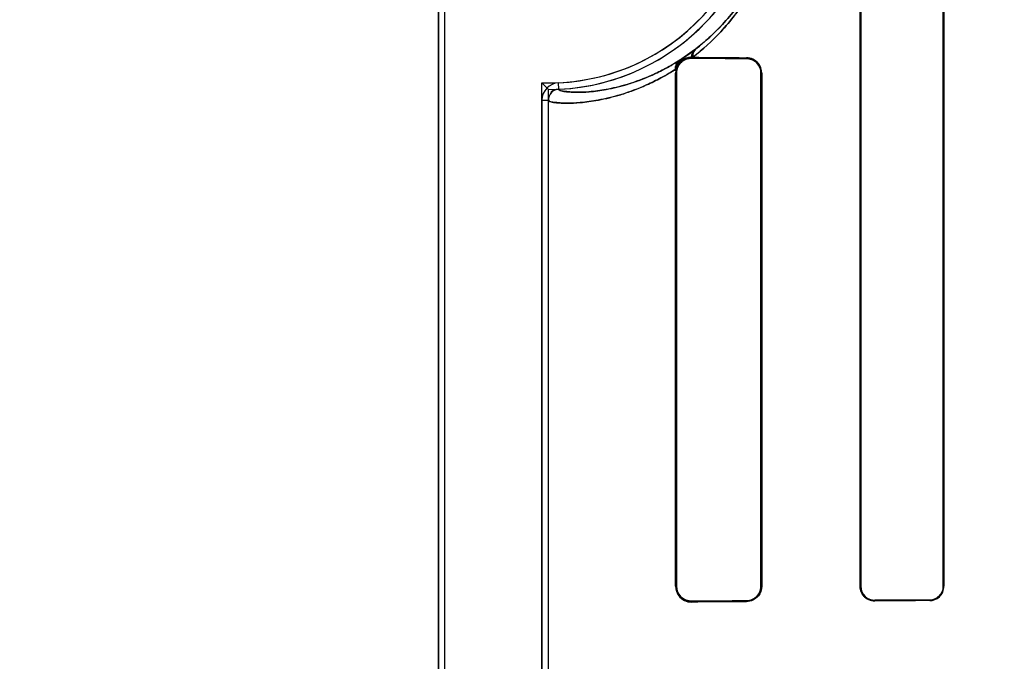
# Model space of a CAD drawing. Header units: millimetres. Extents: x 0 to 297, y 0 to 210.
# Tile 306 of 405: x 240.4138 to 240.5482, y 157.4987 to 157.5862. Entities that reach past the tile are written whole.
import ezdxf

# ---------------------------------------------------------------- set-up
doc = ezdxf.new("R2010")
doc.units = ezdxf.units.MM
doc.header["$LTSCALE"] = 16.335
doc.layers.get('0').update_dxf_attribs({"linetype": 'CONTINUOUS'})
for name, color, linetype in [('AXES_REF', 7, 'CONTINUOUS'), ('INTFCLR_1', 7, 'CONTINUOUS'), ('INTFCLR_72935', 7, 'CONTINUOUS')]:
    doc.layers.add(name, color=color, linetype=linetype)

msp = doc.modelspace()

# ---------------------------------------------------------------- linework, layer by layer
at = {"color": 7, "linetype": 'Continuous'}
for radius in [4.8479140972, 4.8475, 4.8164570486]:
    msp.add_circle((241.5069109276, 154.9564782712), radius, dxfattribs=at)
msp.add_arc((241.5069109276, 154.9564782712), 4.8, 278.2771290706, 261.7228709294, dxfattribs=at)
at = {"layer": 'AXES_REF', "color": 9, "linetype": 'Continuous'}
msp.add_circle((241.5069109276, 154.9564782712), 2.9642884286, dxfattribs=at)
at = {"layer": 'AXES_REF', "color": 7, "linetype": 'Continuous'}
msp.add_arc((241.5069109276, 154.9564782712), 4.91, 113.0826119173, 66.9173880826, dxfattribs=at)
at = {"layer": 'AXES_REF', "color": 9, "linetype": 'Continuous'}
msp.add_arc((241.5069109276, 154.9564782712), 4.4222561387, 94.4118118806, 85.5881881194, dxfattribs=at)
at = {"layer": 'INTFCLR_1', "color": 6, "linetype": 'Continuous'}
for p, q in [((240.4709951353, 156.7064711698), (240.4709951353, 158.0414711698)), ((240.4718767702, 156.7064711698), (240.4718767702, 158.0414795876)), ((240.5285193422, 157.6539711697), (240.5285193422, 157.5089711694)), ((240.528609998, 157.6539711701), (240.528609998, 157.5089711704)), ((240.5398846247, 157.5089711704), (240.5398846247, 157.6539711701)), ((240.5399666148, 157.5089711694), (240.5399666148, 157.6539711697)), ((240.5055211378, 157.5811255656), (240.5056863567, 157.5811241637)), ((240.5034213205, 157.5795296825), (240.503347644, 157.5789711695)), ((240.503347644, 157.5789711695), (240.503347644, 157.5089711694)), ((240.5034743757, 157.5789711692), (240.5034743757, 157.5089711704)), ((240.5149994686, 157.5089711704), (240.5149994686, 157.5789711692)), ((240.5151032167, 157.5089711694), (240.5151032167, 157.5789711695)), ((240.4851135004, 157.5752664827), (240.4851135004, 156.9726758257)), ((240.4859951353, 156.9726758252), (240.4859951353, 157.5752665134))]:
    msp.add_line(p, q, dxfattribs=at)
at = {"layer": 'INTFCLR_1', "color": 7, "linetype": 'Continuous'}
for p, q in [((240.5038553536, 157.5806915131), (240.5059518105, 157.5821522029)), ((240.505951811, 157.5821522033), (240.5045809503, 157.581154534)), ((240.5055211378, 157.5810047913), (240.5049085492, 157.5809144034)), ((240.5049531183, 157.5810543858), (240.5055211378, 157.5811255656)), ((240.5049092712, 157.5070277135), (240.5055211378, 157.5069375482)), ((240.5299119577, 157.5071658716), (240.5305211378, 157.5070685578))]:
    msp.add_line(p, q, dxfattribs=at)
at = {"layer": 'INTFCLR_1', "color": 9, "linetype": 'Continuous'}
for p, q in [((240.5055211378, 157.5810047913), (240.5055211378, 157.5811255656)), ((240.5130211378, 157.5810676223), (240.5130211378, 157.5809603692)), ((240.503347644, 157.5789711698), (240.5034743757, 157.5789711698)), ((240.5149994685, 157.5789711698), (240.5151032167, 157.5789711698)), ((240.487423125, 157.5767650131), (240.4873807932, 157.5776456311)), ((240.4851135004, 157.5752664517), (240.4859951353, 157.5752665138)), ((240.5034743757, 157.5089711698), (240.503347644, 157.5089711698)), ((240.5151032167, 157.5089711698), (240.5149994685, 157.5089711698)), ((240.5286099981, 157.5089711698), (240.5285193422, 157.5089711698)), ((240.5399666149, 157.5089711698), (240.5398846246, 157.5089711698)), ((240.5055211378, 157.5068167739), (240.5055211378, 157.5069375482)), ((240.5130211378, 157.5069819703), (240.5130211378, 157.5068747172)), ((240.5305211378, 157.5069798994), (240.5305211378, 157.5070685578)), ((240.5380211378, 157.5071002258), (240.5380211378, 157.5070167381))]:
    msp.add_line(p, q, dxfattribs=at)
at = {"layer": 'INTFCLR_1', "color": 6, "linetype": 'Continuous'}
for centre, radius, start, end in [((240.4859951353, 157.6064711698), 0.028858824, 272.7521179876, 359.9999983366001), ((240.4859951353, 157.6064711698), 0.0297404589, 272.752118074, 360), ((240.4874952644, 157.5752666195), 0.0023817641, 92.7547844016, 180.0040576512), ((240.4874952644, 157.5752666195), 0.0015001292, 92.7555668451, 180.0040350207)]:
    msp.add_arc(centre, radius, start, end, dxfattribs=at)
at = {"layer": 'INTFCLR_1', "color": 9, "linetype": 'Continuous'}
msp.add_arc((240.475924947, 157.6212830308), 0.0493237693, 307.5006662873, 307.7387576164, dxfattribs=at)
at = {"layer": 'INTFCLR_1', "color": 6, "linetype": 'Continuous'}
for centre, major_axis, start_param, end_param in [((240.7467711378, 157.5814711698), (0.2757760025, 0), -2.6358278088, -2.5822577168), ((240.7467711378, 157.5814711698), (0.2607760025, 0), -2.7504916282, -2.682292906), ((240.7467711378, 157.5064711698), (0.2757760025, 0), 2.5822577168, 2.6358278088), ((240.7467711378, 157.5064711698), (0.2607760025, 0), 2.682292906, 2.752156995), ((240.7467711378, 157.5064711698), (0.2757760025, 0), 2.4294368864, 2.4721230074), ((240.7467711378, 157.5064711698), (0.2607760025, 0), 2.4989177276, 2.5485709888)]:
    msp.add_ellipse(centre, major_axis=major_axis, ratio=0.0034906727, start_param=start_param, end_param=end_param, dxfattribs=at)
at = {"layer": 'INTFCLR_1', "color": 9, "linetype": 'Continuous'}
for points, knots in [([(240.5056863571, 157.581124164), (240.5070527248, 157.582179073), (240.5090731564, 157.584022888), (240.511550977, 157.5869483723), (240.5130935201, 157.5891840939), (240.5142722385, 157.5912265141), (240.5151366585, 157.5929490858), (240.515940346, 157.5948321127), (240.5166604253, 157.5968827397), (240.5172697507, 157.5991015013), (240.5177351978, 157.6014626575), (240.5180289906, 157.603937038), (240.5180958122, 157.605620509), (240.5180958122, 157.6064711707)], [0, 0, 0, 0, 0.1772713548, 0.2792693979, 0.3933089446, 0.4556233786, 0.5213336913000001, 0.5911069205, 0.6657363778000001, 0.7443546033, 0.8271968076, 0.9126420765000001, 1, 1, 1, 1]), ([(240.5061141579, 157.5822773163), (240.507413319, 157.583283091), (240.5093341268, 157.5850412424), (240.5116886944, 157.5878311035), (240.5131549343, 157.5899641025), (240.5142753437, 157.5919132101), (240.5150975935, 157.5935581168), (240.515861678, 157.5953559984), (240.5165465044, 157.5973141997), (240.5171258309, 157.5994327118), (240.5175684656, 157.6016876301), (240.5178478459, 157.6040508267), (240.5179114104, 157.6056586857), (240.5179113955, 157.6064711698)], [0, 0, 0, 0, 0.1769249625, 0.2787751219, 0.3927213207, 0.4550635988, 0.5207678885, 0.5906272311, 0.6652884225, 0.7439890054, 0.8269364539, 0.9125076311, 1, 1, 1, 1]), ([(240.4874231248, 157.5767650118), (240.4874279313, 157.5766568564), (240.487885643, 157.5764914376), (240.4885889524, 157.5763888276), (240.4899326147, 157.5763158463), (240.4917281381, 157.5764014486), (240.4940896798, 157.5767218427), (240.496371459, 157.5772800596), (240.4984471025, 157.577977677), (240.5002009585, 157.5786944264), (240.5020689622, 157.5796122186), (240.503321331, 157.580347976), (240.5039620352, 157.5807590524)], [0, 0, 0, 0, 0.0185772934, 0.0638204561, 0.1376183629, 0.2405104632, 0.3755780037, 0.5444934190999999, 0.6431442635, 0.7510623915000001, 0.8693748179, 1, 1, 1, 1]), ([(240.4859951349, 157.5752665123), (240.4859951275, 157.5751544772), (240.4864968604, 157.574996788), (240.4872194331, 157.5748925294), (240.4886461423, 157.5748285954), (240.4900992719, 157.5749046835), (240.4915580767, 157.5750678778), (240.4934020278, 157.5753673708), (240.49542973, 157.5758660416), (240.4976151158, 157.5766026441), (240.4994622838, 157.5773584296), (240.501429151, 157.5783248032), (240.5027475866, 157.5790986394), (240.5034213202, 157.5795296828)], [0, 0, 0, 0, 0.0182521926, 0.0634691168, 0.1373072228, 0.240336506, 0.3039885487, 0.3756825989, 0.5448067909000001, 0.6432557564, 0.7512411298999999, 0.8696970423, 1, 1, 1, 1])]:
    msp.add_open_spline(points, degree=3, knots=knots, dxfattribs=at)
for points in [[(240.5059518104, 157.5821522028), (240.5056672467, 157.5819139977), (240.5055072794, 157.5814964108), (240.5055211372, 157.5811255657)], [(240.5061141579, 157.5822773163), (240.5058013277, 157.5820123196), (240.5056403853, 157.5815315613), (240.5056863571, 157.581124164)]]:
    msp.add_open_spline(points, degree=3, dxfattribs=at)
at = {"layer": 'INTFCLR_1', "color": 7, "linetype": 'Continuous'}
for points in [[(240.5033437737, 157.5792953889), (240.503250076, 157.5797820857), (240.503450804, 157.5804051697), (240.5038553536, 157.5806915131)], [(240.5039620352, 157.5807590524), (240.5035971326, 157.5804997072), (240.5033842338, 157.5799758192), (240.5034213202, 157.579529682)], [(240.5034213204, 157.5795296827), (240.5035431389, 157.5799832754), (240.5037574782, 157.5805764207), (240.5042116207, 157.5806961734)], [(240.5049085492, 157.5809144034), (240.5044692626, 157.5807788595), (240.5038065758, 157.5805447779), (240.5038066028, 157.5800850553)], [(240.5034743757, 157.5089711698), (240.5034743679, 157.5084768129), (240.5035427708, 157.5077358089), (240.5040152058, 157.5075902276)], [(240.5286099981, 157.5089711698), (240.5286099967, 157.5084339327), (240.5287829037, 157.5076807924), (240.5292926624, 157.5075111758)]]:
    msp.add_open_spline(points, degree=3, dxfattribs=at)
for points, knots in [([(240.5055211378, 157.5811255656), (240.5053383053, 157.5811271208), (240.5043580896, 157.5810248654), (240.503446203, 157.5800902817), (240.5033437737, 157.5792953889)], [0, 0, 0, 0, 0.1857546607, 1, 1, 1, 1]), ([(240.5055211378, 157.5810047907), (240.5050285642, 157.5810009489), (240.5039463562, 157.5806142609), (240.5034722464, 157.5795200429), (240.5034743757, 157.5789711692)], [0, 0, 0, 0, 0.4729759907, 1, 1, 1, 1]), ([(240.5034743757, 157.5089711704), (240.503474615, 157.508471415), (240.5038869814, 157.5073862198), (240.5049793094, 157.5069410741), (240.5055211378, 157.5069375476)], [0, 0, 0, 0, 0.4797981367, 1, 1, 1, 1]), ([(240.528609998, 157.5089711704), (240.5286098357, 157.5084603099), (240.5290470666, 157.5074364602), (240.5300588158, 157.5070763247), (240.5305211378, 157.5070685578)], [0, 0, 0, 0, 0.5249028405, 1, 1, 1, 1])]:
    msp.add_open_spline(points, degree=3, knots=knots, dxfattribs=at)
at = {"layer": 'INTFCLR_1', "color": 6, "linetype": 'Continuous'}
for points, knots in [([(240.5151032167, 157.5789711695), (240.5151032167, 157.579435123), (240.5147369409, 157.5805315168), (240.5136209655, 157.5810633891), (240.5130211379, 157.5810676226)], [0, 0, 0, 0, 0.4361301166, 1, 1, 1, 1]), ([(240.5149994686, 157.5789711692), (240.5149994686, 157.5794714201), (240.5145845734, 157.5805239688), (240.513532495, 157.5809575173), (240.5130211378, 157.5809603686)], [0, 0, 0, 0, 0.4945067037, 1, 1, 1, 1]), ([(240.503347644, 157.5089711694), (240.503347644, 157.5085132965), (240.5037063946, 157.5073799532), (240.5048766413, 157.5068112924), (240.5055211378, 157.5068167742)], [0, 0, 0, 0, 0.415344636, 1, 1, 1, 1]), ([(240.5130211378, 157.5069819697), (240.513472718, 157.5069844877), (240.5145141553, 157.5073502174), (240.5149994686, 157.5084121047), (240.5149994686, 157.5089711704)], [0, 0, 0, 0, 0.4468272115, 1, 1, 1, 1]), ([(240.5151032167, 157.5089711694), (240.5151032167, 157.5085072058), (240.5147369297, 157.5074108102), (240.5136209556, 157.5068789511), (240.5130211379, 157.5068747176)], [0, 0, 0, 0, 0.4361395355, 1, 1, 1, 1]), ([(240.5285193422, 157.5089711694), (240.5285193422, 157.5085210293), (240.5288794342, 157.5074701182), (240.5299531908, 157.5069769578), (240.5305211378, 157.5069798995)], [0, 0, 0, 0, 0.4421396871, 1, 1, 1, 1]), ([(240.5380211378, 157.5071002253), (240.5384672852, 157.5071020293), (240.5394522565, 157.5074685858), (240.5398846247, 157.5084653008), (240.5398846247, 157.5089711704)], [0, 0, 0, 0, 0.4686358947, 1, 1, 1, 1]), ([(240.5380211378, 157.5070167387), (240.5385023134, 157.5070189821), (240.5395333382, 157.5074195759), (240.5399666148, 157.5084579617), (240.5399666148, 157.5089711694)], [0, 0, 0, 0, 0.4838961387, 1, 1, 1, 1])]:
    msp.add_open_spline(points, degree=3, knots=knots, dxfattribs=at)
at = {"layer": 'INTFCLR_72935', "color": 6, "linetype": 'Continuous'}
for p, q in [((240.4709951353, 158.0414711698), (240.4709951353, 156.7064711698)), ((240.4718767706, 156.7064711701), (240.4718767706, 158.0414880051)), ((240.5285193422, 157.5089711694), (240.5285193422, 157.6539711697)), ((240.5286099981, 157.5089711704), (240.5286099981, 157.6539711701)), ((240.5398846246, 157.6539711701), (240.5398846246, 157.5089711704)), ((240.5399666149, 157.6539711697), (240.5399666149, 157.5089711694)), ((240.5056863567, 157.5811241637), (240.5055211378, 157.5811255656)), ((240.5034213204, 157.5795296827), (240.503347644, 157.5789711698)), ((240.5033476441, 157.5089711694), (240.5033476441, 157.5789711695)), ((240.5034743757, 157.5089711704), (240.5034743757, 157.5789711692)), ((240.5149994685, 157.5789711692), (240.5149994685, 157.5089711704)), ((240.5151032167, 157.5789711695), (240.5151032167, 157.5089711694)), ((240.4859951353, 157.5767307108), (240.4851135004, 157.5776258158)), ((240.4851135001, 156.9703165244), (240.4851135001, 157.577625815)), ((240.4859951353, 156.9712116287), (240.4859951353, 157.5767307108))]:
    msp.add_line(p, q, dxfattribs=at)
at = {"layer": 'INTFCLR_72935', "color": 7, "linetype": 'Continuous'}
for p, q in [((240.5059518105, 157.5821522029), (240.5038657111, 157.5806988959)), ((240.5039620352, 157.5807590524), (240.5054186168, 157.5817499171)), ((240.5049092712, 157.580914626), (240.5055211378, 157.5810047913)), ((240.5055211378, 157.5811255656), (240.5049533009, 157.5810544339)), ((240.5055211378, 157.5069375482), (240.5049085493, 157.5070279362))]:
    msp.add_line(p, q, dxfattribs=at)
at = {"layer": 'INTFCLR_72935', "color": 9, "linetype": 'Continuous'}
for p, q in [((240.5055211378, 157.5811255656), (240.5055211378, 157.5810047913)), ((240.5130211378, 157.5809603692), (240.5130211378, 157.5810676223)), ((240.5034743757, 157.5789711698), (240.503347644, 157.5789711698)), ((240.5151032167, 157.5789711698), (240.5149994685, 157.5789711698)), ((240.503347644, 157.5089711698), (240.5034743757, 157.5089711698)), ((240.5149994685, 157.5089711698), (240.5151032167, 157.5089711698)), ((240.5285193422, 157.5089711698), (240.5286099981, 157.5089711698)), ((240.5398846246, 157.5089711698), (240.5399666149, 157.5089711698)), ((240.5055211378, 157.5069375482), (240.5055211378, 157.5068167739)), ((240.5130211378, 157.5068747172), (240.5130211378, 157.5069819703)), ((240.5305211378, 157.5070685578), (240.5305211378, 157.5069798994)), ((240.5380211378, 157.5070167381), (240.5380211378, 157.5071002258))]:
    msp.add_line(p, q, dxfattribs=at)
at = {"layer": 'INTFCLR_72935', "color": 6, "linetype": 'Continuous'}
for radius, start, end in [(0.028858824, 268.2493453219, 359.9999983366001), (0.0297404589, 270, 360)]:
    msp.add_arc((240.4859951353, 157.6064711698), radius, start, end, dxfattribs=at)
at = {"layer": 'INTFCLR_72935', "color": 9, "linetype": 'Continuous'}
msp.add_arc((240.4759248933, 157.6212831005), 0.0493238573, 307.5006663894, 307.738757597, dxfattribs=at)
at = {"layer": 'INTFCLR_72935', "color": 6, "linetype": 'Continuous'}
for centre, major_axis, start_param, end_param in [((240.7467711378, 157.5814711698), (0.2757760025, 0), -2.6358278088, -2.5822577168), ((240.7467711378, 157.5814711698), (0.2607760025, 0), -2.7504916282, -2.682292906), ((240.7467711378, 157.5064711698), (0.2757760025, 0), 2.5822577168, 2.6358278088), ((240.7467711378, 157.5064711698), (0.2607760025, 0), 2.682292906, 2.752156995), ((240.7467711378, 157.5064711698), (0.2757760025, 0), 2.4294368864, 2.4721230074), ((240.7467711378, 157.5064711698), (0.2607760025, 0), 2.4989177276, 2.5485709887)]:
    msp.add_ellipse(centre, major_axis=major_axis, ratio=0.0034906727, start_param=start_param, end_param=end_param, dxfattribs=at)
at = {"layer": 'INTFCLR_72935', "color": 9, "linetype": 'Continuous'}
for points, knots in [([(240.5180958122, 157.6064711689), (240.5180958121, 157.6056208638), (240.5180290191, 157.6039374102), (240.5177354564, 157.6014645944), (240.5172708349, 157.599106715), (240.5166631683, 157.5968918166), (240.5159447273, 157.5948435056), (240.514905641, 157.5924060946), (240.5137215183, 157.5902015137), (240.5124328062, 157.5882261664), (240.5111851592, 157.586516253), (240.5090729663, 157.5840223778), (240.5070496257, 157.5821766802), (240.5056863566, 157.5811241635)], [0, 0, 0, 0, 0.0873225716, 0.1728040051, 0.2554867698, 0.333885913, 0.4084737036, 0.4782224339, 0.6058525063, 0.664771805, 0.7203508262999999, 0.82312809, 1, 1, 1, 1]), ([(240.5179113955, 157.6064711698), (240.5179113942, 157.6056590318), (240.5178478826, 157.6040512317), (240.5175687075, 157.6016895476), (240.5171268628, 157.5994376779), (240.5165490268, 157.5973225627), (240.5158657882, 157.5953666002), (240.5148779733, 157.5930398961), (240.513752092, 157.5909354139), (240.5125267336, 157.5890499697), (240.5113407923, 157.5874186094), (240.5098354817, 157.5856353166), (240.5079889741, 157.5838096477), (240.5067305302, 157.5827544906), (240.506114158, 157.5822773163)], [0, 0, 0, 0, 0.08744343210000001, 0.1730341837, 0.2558124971, 0.3342917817, 0.4089208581, 0.4787112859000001, 0.6063112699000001, 0.6652117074, 0.7207350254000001, 0.8233861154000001, 0.9160714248, 1, 1, 1, 1]), ([(240.5039620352, 157.5807590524), (240.5033204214, 157.5803474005), (240.50206394, 157.5796093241), (240.4996758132, 157.5784368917), (240.4974065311, 157.5775881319), (240.4952921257, 157.577017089), (240.4935483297, 157.5766473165), (240.4917302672, 157.5764004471), (240.4896653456, 157.5763029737), (240.4885351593, 157.5764265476), (240.4874339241, 157.5765540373), (240.4874231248, 157.5767650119)], [0, 0, 0, 0, 0.1309097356, 0.2499119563, 0.4566207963, 0.5454536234, 0.6261618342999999, 0.7616611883, 0.865388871, 0.9637226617, 1, 1, 1, 1]), ([(240.50342132, 157.5795296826), (240.5027465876, 157.5790980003), (240.5014239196, 157.578321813), (240.4989102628, 157.5770875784), (240.496518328, 157.5761920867), (240.4942921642, 157.5755860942), (240.4924530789, 157.575192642), (240.4905415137, 157.5749277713), (240.4883522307, 157.574808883), (240.4871931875, 157.5749431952), (240.4859951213, 157.5750459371), (240.4859951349, 157.5752665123)], [0, 0, 0, 0, 0.1305943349, 0.2497118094, 0.4563154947, 0.5455004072, 0.6260483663, 0.7617518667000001, 0.8656841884, 0.9640379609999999, 1, 1, 1, 1])]:
    msp.add_open_spline(points, degree=3, knots=knots, dxfattribs=at)
for points in [[(240.5059518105, 157.5821522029), (240.5056672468, 157.5819139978), (240.50550728, 157.5814964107), (240.5055211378, 157.5811255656)], [(240.506114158, 157.5822773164), (240.5058013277, 157.5820123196), (240.5056403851, 157.5815315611), (240.5056863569, 157.5811241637)]]:
    msp.add_open_spline(points, degree=3, dxfattribs=at)
at = {"layer": 'INTFCLR_72935', "color": 7, "linetype": 'Continuous'}
for points in [[(240.5038657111, 157.5806988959), (240.5034583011, 157.5804105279), (240.5032494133, 157.5797855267), (240.5033437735, 157.5792953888)], [(240.50342132, 157.5795296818), (240.5033842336, 157.5799758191), (240.5035971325, 157.5804997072), (240.5039620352, 157.5807590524)], [(240.5049533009, 157.5810544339), (240.504463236, 157.5809252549), (240.5038457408, 157.5806627), (240.5037142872, 157.5801732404)], [(240.5034743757, 157.5789711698), (240.5034743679, 157.5794655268), (240.503542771, 157.580206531), (240.5040152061, 157.5803521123)], [(240.5049085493, 157.5070279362), (240.5044692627, 157.5071634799), (240.503806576, 157.5073975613), (240.5038066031, 157.5078572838)]]:
    msp.add_open_spline(points, degree=3, dxfattribs=at)
for points, knots in [([(240.5033437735, 157.5792953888), (240.5033635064, 157.5794485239), (240.5036032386, 157.5800693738), (240.5042792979, 157.5809253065), (240.5051662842, 157.581128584), (240.5055211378, 157.5811255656)], [0, 0, 0, 0, 0.1523045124, 0.6499525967, 1, 1, 1, 1]), ([(240.5034743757, 157.5789711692), (240.503474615, 157.5794709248), (240.5038869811, 157.5805561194), (240.5049793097, 157.5810012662), (240.5055211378, 157.5810047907)], [0, 0, 0, 0, 0.4797983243, 1, 1, 1, 1]), ([(240.5055211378, 157.5069375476), (240.5050285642, 157.5069413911), (240.5039463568, 157.507328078), (240.5034722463, 157.5084222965), (240.5034743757, 157.5089711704)], [0, 0, 0, 0, 0.4729758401, 1, 1, 1, 1])]:
    msp.add_open_spline(points, degree=3, knots=knots, dxfattribs=at)
at = {"layer": 'INTFCLR_72935', "color": 6, "linetype": 'Continuous'}
for points, knots in [([(240.5151032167, 157.5789711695), (240.5151032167, 157.5794351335), (240.5147369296, 157.5805315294), (240.5136209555, 157.5810633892), (240.5130211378, 157.5810676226)], [0, 0, 0, 0, 0.4361397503, 1, 1, 1, 1]), ([(240.5130211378, 157.5809603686), (240.5134727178, 157.5809578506), (240.5145141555, 157.5805921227), (240.5149994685, 157.5795302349), (240.5149994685, 157.5789711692)], [0, 0, 0, 0, 0.4468271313, 1, 1, 1, 1]), ([(240.5033476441, 157.5089711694), (240.5033476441, 157.508512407), (240.5037073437, 157.5073788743), (240.5048774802, 157.5068112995), (240.5055211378, 157.5068167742)], [0, 0, 0, 0, 0.416132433, 1, 1, 1, 1]), ([(240.5149994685, 157.5089711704), (240.5149994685, 157.5084886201), (240.5146047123, 157.5074393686), (240.5135499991, 157.5069849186), (240.5130211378, 157.5069819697)], [0, 0, 0, 0, 0.4771018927, 1, 1, 1, 1]), ([(240.5151032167, 157.5089711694), (240.5151032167, 157.5085072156), (240.5147369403, 157.5074108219), (240.5136209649, 157.5068789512), (240.5130211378, 157.5068747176)], [0, 0, 0, 0, 0.4361304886, 1, 1, 1, 1]), ([(240.5305211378, 157.5069798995), (240.5300699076, 157.5069775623), (240.5290169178, 157.5073332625), (240.5285193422, 157.5084042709), (240.5285193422, 157.5089711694)], [0, 0, 0, 0, 0.4431989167, 1, 1, 1, 1]), ([(240.5286099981, 157.5089711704), (240.5286099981, 157.5084670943), (240.5290390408, 157.5074499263), (240.5300519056, 157.5070664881), (240.5305211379, 157.5070685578)], [0, 0, 0, 0, 0.5178972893, 1, 1, 1, 1]), ([(240.5398846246, 157.5089711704), (240.5398846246, 157.508517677), (240.5395136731, 157.5075298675), (240.5385197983, 157.5071022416), (240.5380211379, 157.5071002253)], [0, 0, 0, 0, 0.47627961, 1, 1, 1, 1]), ([(240.5380211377, 157.5070167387), (240.5384906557, 157.5070189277), (240.5395195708, 157.5074062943), (240.5399666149, 157.5084464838), (240.5399666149, 157.5089711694)], [0, 0, 0, 0, 0.4722580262, 1, 1, 1, 1])]:
    msp.add_open_spline(points, degree=3, knots=knots, dxfattribs=at)
msp.add_open_spline([(240.487423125, 157.5767650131), (240.4869702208, 157.5767432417), (240.4862429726, 157.576541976), (240.4862429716, 157.5760885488)], degree=3, dxfattribs=at)

doc.saveas('drawing.dxf')
